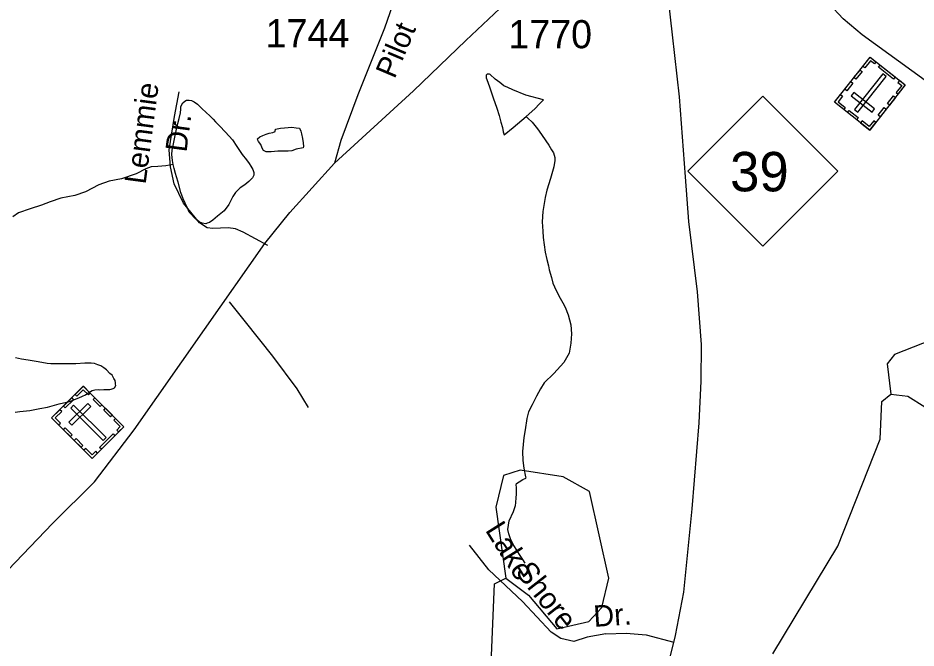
# Model space of a CAD drawing. Extents: x 2126262 to 2293712, y 749403 to 919119.
# Drawn here: x 2214909 to 2218897, y 774517 to 777316 of the extents above; entities that cross this region are included whole.
import ezdxf

# ---------------------------------------------------------------- set-up
doc = ezdxf.new("R2010")
doc.units = 0
for name, color, linetype in [('Exist Cultural Cemetery CELL', 7, 'Continuous'), ('Exist Hydrographic Misc Water Feature', 7, 'Continuous'), ('Exist Hydrographic Pond Under 1500 Sq Ft', 7, 'Continuous'), ('Exist Road Non-System Type 51', 7, 'Continuous'), ('Exist Road Non-System Type 51 Label', 7, 'Continuous'), ('Exist Road Primary NC Attributed', 7, 'Continuous'), ('Exist Road Primary NC Shield CELL', 7, 'Continuous'), ('Exist Road Primary NC Shield Number Label', 7, 'Continuous'), ('Exist Road Secondary Type 51 Attributed', 7, 'Continuous'), ('Exist Road Secondary Type 51 Label', 7, 'Continuous'), ('Exist Road Secondary Type 51 Number Label', 7, 'Continuous')]:
    doc.layers.add(name, color=color, linetype=linetype)

msp = doc.modelspace()

# ---------------------------------------------------------------- linework, layer by layer
at = {"layer": 'Exist Cultural Cemetery CELL'}
for points in [[(2218692, 776817.9), (2218535.8, 776941.3), (2218693.5, 777141.2), (2218849.8, 777017.8)], [(2218719.5, 777120.6), (2218712.4, 777111.6), (2218695.1, 777125.2), (2218670.1, 777093.5), (2218661.4, 777100.4), (2218693.5, 777141.2)], [(2218797.6, 777044.4), (2218731, 777097), (2218738, 777105.9), (2218804.6, 777053.4)], [(2218657.7, 777077.4), (2218630.8, 777043.4), (2218621.9, 777050.4), (2218648.7, 777084.4)], [(2218624.6, 776908.5), (2218639.3, 776896.9), (2218764.9, 777056.1), (2218750.2, 777067.7)], [(2218616.8, 777025.6), (2218590, 776991.6), (2218581, 776998.7), (2218607.9, 777032.7)], [(2218823.8, 777038.3), (2218816.7, 777029.3), (2218833.9, 777015.6), (2218808.9, 776983.9), (2218817.6, 776977), (2218849.8, 777017.7)], [(2218562.6, 776975.4), (2218571.5, 776968.3), (2218551.5, 776943.1), (2218583.4, 776917.9), (2218576.5, 776909.2), (2218535.7, 776941.3)], [(2218702.2, 776896.6), (2218713.7, 776911.3), (2218621.3, 776984.2), (2218609.7, 776969.6)], [(2218806.5, 776962.9), (2218779.7, 776928.9), (2218770.7, 776935.9), (2218797.5, 776969.9)], [(2218633.9, 776863.8), (2218593.2, 776895.9), (2218600.3, 776904.9), (2218641, 776872.8)], [(2218764.8, 776910.1), (2218738, 776876.1), (2218729.1, 776883.2), (2218755.9, 776917.2)], [(2218718.9, 776851.9), (2218710, 776859), (2218690, 776833.7), (2218658.2, 776858.8), (2218651.3, 776850.1), (2218692, 776817.9)], [(2215058.6, 775539), (2215199.2, 775679.9), (2215379.5, 775500.2), (2215239, 775359.2)], [(2215229.9, 775649.4), (2215221.9, 775641.3), (2215199.1, 775664.1), (2215170.5, 775635.3), (2215162.6, 775643.2), (2215199.3, 775680)], [(2215110.9, 775591.4), (2215147.5, 775628.1), (2215155.6, 775620.1), (2215119, 775583.3)], [(2215273.6, 775589.7), (2215243, 775620.3), (2215251, 775628.4), (2215281.7, 775597.8)], [(2215089.3, 775508.4), (2215097.3, 775516.4), (2215074.5, 775539.1), (2215103.2, 775567.9), (2215095.3, 775575.7), (2215058.6, 775539)], [(2215135.6, 775519.8), (2215148.9, 775506.6), (2215232, 775590), (2215218.8, 775603.2)], [(2215156.3, 775595.5), (2215143.2, 775582.2), (2215286.8, 775439.1), (2215300, 775452.3)], [(2215320.3, 775543.2), (2215289.6, 775573.7), (2215297.7, 775581.8), (2215328.3, 775551.2)], [(2215356.1, 775476.7), (2215348, 775484.8), (2215363.5, 775500.4), (2215334.9, 775528.9), (2215342.8, 775536.8), (2215379.5, 775500.2)], [(2215141.8, 775456), (2215111.1, 775486.6), (2215119.2, 775494.6), (2215149.8, 775464.1)], [(2215271.4, 775408), (2215331.3, 775468.1), (2215339.4, 775460), (2215279.5, 775399.9)], [(2215189.4, 775408.5), (2215158.7, 775439.1), (2215166.8, 775447.2), (2215197.4, 775416.6)], [(2215262.3, 775382.6), (2215254.1, 775390.8), (2215238.6, 775375.2), (2215210, 775403.7), (2215202.1, 775395.8), (2215238.9, 775359.2)]]:
    msp.add_lwpolyline(points, close=True, dxfattribs=at)
at = {"layer": 'Exist Hydrographic Misc Water Feature'}
for points in [[(2217166.3, 776877.2), (2217203.8, 776911.6), (2217225.3, 776933.6), (2217243.1, 776951.9), (2217165.2, 776973.1), (2217107, 776996.8), (2217084.8, 777006.7), (2217067.2, 777014.6), (2217049, 777028.3), (2217028.7, 777044.4), (2217006.5, 777063.9), (2217002.6, 777066.1), (2216996.7, 777065.8), (2216992.8, 777066), (2216988.7, 777061.8), (2216988.5, 777058.1), (2216988.7, 777054), (2216988.9, 777050), (2216990.9, 777041.9), (2217003, 777010.1), (2217019.4, 776960.2), (2217035.6, 776914.4), (2217045.9, 776882.4), (2217054.1, 776852.3), (2217060.4, 776828.6), (2217064.5, 776810.5), (2217068.2, 776796.6), (2217108, 776828.7), (2217166.3, 776877.2)], [(2215598, 776664.5), (2215596, 776682.3), (2215591.7, 776708.4), (2215593.3, 776728.5), (2215611.1, 776814.6), (2215618.5, 776846.4), (2215624.3, 776868.6), (2215630.4, 776894.5), (2215632.1, 776910.5), (2215632.1, 776920.6), (2215635.9, 776928.5), (2215641.9, 776938.6), (2215650.1, 776946.7), (2215657.9, 776950.8), (2215670, 776951), (2215680.2, 776949), (2215691.9, 776943.2), (2215706.1, 776933), (2215726.2, 776913.3), (2215744.4, 776895.5), (2215760.4, 776881.3), (2215776.4, 776865.6), (2215786.7, 776853.8), (2215804.5, 776835.7), (2215831, 776807.8), (2215861.5, 776774.4), (2215881.2, 776744.3), (2215905.4, 776708.5), (2215923.4, 776684.7), (2215935.7, 776668.7), (2215943.9, 776656.9), (2215951.9, 776643.1), (2215955.8, 776629.1), (2215956.4, 776616.9), (2215950.1, 776604.8), (2215934.3, 776589), (2215916.7, 776574.6), (2215896.4, 776560.6), (2215874.8, 776540.3), (2215862.9, 776522.2), (2215845.1, 776486.4), (2215825, 776458.2), (2215795.5, 776435.9), (2215773.7, 776417.7), (2215759.6, 776407.6), (2215749.5, 776403.5), (2215743.8, 776401.5), (2215727.6, 776403.6), (2215713.7, 776409.3), (2215695.4, 776425.5), (2215675.7, 776447.1), (2215669.4, 776452.9), (2215661.4, 776472.8), (2215651.1, 776493), (2215642.9, 776512.9), (2215632.7, 776540.8), (2215620.4, 776586.5), (2215612.4, 776610.4), (2215608.3, 776624.4), (2215602.3, 776646.4), (2215598, 776664.5)], [(2217166.3, 776877.2), (2217174, 776871.1), (2217192.1, 776853.4), (2217216.3, 776823.8), (2217234.5, 776797.9), (2217253, 776769.9), (2217266.5, 776750.1), (2217279, 776730.3), (2217286.8, 776716.2), (2217293.4, 776696.1), (2217293.2, 776682.3), (2217289.3, 776654.1), (2217273.9, 776602.1), (2217257.9, 776550.1), (2217250.5, 776518), (2217240.5, 776455.8), (2217237.2, 776410.1), (2217239.5, 776367.9), (2217241.7, 776340), (2217245.8, 776308.2), (2217249.7, 776275.9), (2217258.1, 776242.2), (2217264.5, 776214.1), (2217268.4, 776196.1), (2217278.8, 776162.4), (2217285, 776138.3), (2217298.9, 776104.6), (2217317.6, 776070.6), (2217329.5, 776050.9), (2217339.7, 776030.7), (2217352, 775996.8), (2217364.1, 775952.8), (2217366.6, 775913.1), (2217364.7, 775871.2), (2217356.9, 775826.9), (2217333.4, 775785), (2217289.5, 775736.5), (2217246, 775694.3), (2217230.2, 775668.4), (2217212.6, 775636.1), (2217192.5, 775597.8), (2217176.9, 775565.6), (2217169.1, 775536), (2217161.5, 775485.6), (2217155.4, 775451.7), (2217150.3, 775389.6), (2217150.5, 775349.8), (2217155, 775315.8), (2217163, 775277.7), (2217165, 775271.7)], [(2216052.4, 776821.4), (2216075, 776825.7), (2216092.6, 776827.9), (2216124.8, 776830), (2216144.5, 776828.2), (2216158.6, 776826.5), (2216164.8, 776812.1), (2216168.9, 776800.2), (2216173.2, 776780.5), (2216175.2, 776760.3), (2216177.3, 776744.6), (2216175, 776738.4), (2216145.1, 776732.4), (2216125.4, 776726), (2216109.4, 776724), (2216085.6, 776723.9), (2216063.5, 776723.6), (2216033.7, 776721.6), (2216011.6, 776721.3), (2215999.3, 776727.2), (2215992.9, 776737.1), (2215987.2, 776753), (2215977.2, 776767.1), (2215974.7, 776773.1), (2215973.3, 776779), (2215982.9, 776786.9), (2215997.2, 776793.3), (2216011, 776799.3), (2216024.7, 776803.3), (2216040.7, 776807.4), (2216050.8, 776811.5), (2216052.4, 776821.4)], [(2215598, 776664.5), (2215566, 776658.4), (2215529.9, 776656.1), (2215500.2, 776653.7), (2215476.2, 776645.5), (2215434.4, 776623.5), (2215368.1, 776601), (2215314.6, 776590.5), (2215268.5, 776574.3), (2215209, 776543.9), (2215161.3, 776527.6), (2215099.3, 776515.1), (2215051.5, 776498.8), (2215013.4, 776484.6), (2214963.2, 776468.3), (2214911.7, 776449.7), (2214885.7, 776431.7)], [(2214895.9, 775564), (2214917.4, 775568.1), (2214961.5, 775572.4), (2215005.4, 775580.8), (2215039.7, 775587), (2215091.7, 775601.4), (2215137.7, 775611.6), (2215179.5, 775628), (2215195.3, 775636.1), (2215209.4, 775642.1), (2215223, 775652.2), (2215238.8, 775660.4), (2215250.9, 775664.2), (2215266.6, 775664.7), (2215273, 775664.5), (2215290.8, 775664.7), (2215302.9, 775664.9), (2215316.9, 775664.8), (2215323.2, 775667.1), (2215331.2, 775669.1), (2215337, 775673.1), (2215342.9, 775683.2), (2215342.5, 775688.9), (2215342.7, 775695), (2215340.7, 775705), (2215334.5, 775714.9), (2215326.7, 775729), (2215316.5, 775736.6), (2215302.5, 775752.5), (2215290.4, 775760.9), (2215276.3, 775770.7), (2215264.2, 775774.6), (2215248.2, 775780.2), (2215234.5, 775782.3), (2215206.4, 775782.1), (2215166, 775779.6), (2215120, 775779.7), (2215089.9, 775779.4), (2215064.5, 775779.2), (2215054.2, 775779.1), (2215038.4, 775781.1), (2214998.4, 775788.7), (2214954.1, 775796.2), (2214924.2, 775799.9), (2214898, 775805.9)], [(2218260.9, 774490.7), (2218549.8, 774970.2), (2218737.9, 775445.3), (2218744.9, 775612.4), (2218785.9, 775644.4)], [(2217161.7, 774894.1), (2217151.5, 774909.9), (2217135.7, 774931.8), (2217107, 774979.5), (2217097.1, 775001.6), (2217088.9, 775023.6), (2217084.4, 775043.3), (2217090.4, 775081.3), (2217109.7, 775123.5), (2217117.9, 775149.4), (2217119.9, 775161.7), (2217121.8, 775185.8), (2217123.2, 775199.7), (2217123.4, 775213.5), (2217123.2, 775229.7), (2217121.3, 775241.4), (2217123.2, 775247.6), (2217135.1, 775255.5), (2217150.9, 775265.7), (2217165, 775271.7)], [(2217069.6, 774258.2), (2217012, 774483.6), (2217025.9, 774801.5), (2217075.9, 774826.7)]]:
    msp.add_lwpolyline(points, dxfattribs=at)
at = {"layer": 'Exist Hydrographic Pond Under 1500 Sq Ft'}
for points in [[(2218785.9, 775644.4), (2218860.9, 775636.2), (2218937, 775588.8), (2219111.9, 775604.8), (2219410.9, 775716.8), (2219525.9, 775832.5), (2219533.9, 775976.7), (2219458.8, 776024.2), (2219067, 775963.3), (2218968, 775886.6), (2218801.9, 775821.2), (2218768.8, 775779.2), (2218785.9, 775644.4)], [(2217075.9, 774826.7), (2217176.8, 774752.4), (2217302.9, 774602.2), (2217444, 774635.4), (2217501.8, 774696.5), (2217533.8, 774827.1), (2217447.9, 775212.6), (2217330.8, 775277.3), (2217138.9, 775307.5), (2217064.9, 775282.9), (2217031.9, 775142.5), (2217075.9, 774826.7)]]:
    msp.add_lwpolyline(points, dxfattribs=at)
at = {"layer": 'Exist Road Non-System Type 51'}
for points in [[(2216019.2, 776304.4), (2215908.7, 776364.7), (2215874.8, 776378.5), (2215842.1, 776383.6), (2215774.3, 776381.1), (2215749.2, 776383.6), (2215715.2, 776406.2), (2215643.7, 776492.8), (2215602.2, 776578.2), (2215587.1, 776653.6), (2215580.9, 776730.2), (2215604.7, 776878.4), (2215625.4, 776987.7)], [(2215847.1, 776054.5), (2215917.5, 775965.3), (2216039.9, 775813.4), (2216147.3, 775667.7), (2216197.5, 775586)], [(2217520.5, 774580.7), (2217436.9, 774565.3), (2217377.6, 774545.5), (2217320.5, 774558.7), (2217276.5, 774587.3), (2217149, 774723.7), (2216999.6, 774864.4), (2216913.9, 774974.4)], [(2217520.5, 774580.7), (2217610.6, 774582.9), (2217698.5, 774576.3), (2217822.1, 774543.4)]]:
    msp.add_lwpolyline(points, dxfattribs=at)
at = {"layer": 'Exist Road Primary NC Attributed'}
msp.add_lwpolyline([(2217345.7, 772199.8), (2217427.3, 772612.6), (2217465, 772808.1), (2217535.5, 773153.9), (2217582.2, 773436.7), (2217624.1, 773653.2), (2217667.4, 773851.6), (2217718.3, 774138.6), (2217761.6, 774299.3), (2217829.2, 774572.4), (2217865.5, 774765.1), (2217903.9, 775134.6), (2217933.9, 775516.6), (2217943.7, 775702.4), (2217945.1, 775865.8), (2217926.2, 776098.4), (2217887.9, 776412), (2217873.9, 776610.3), (2217846.5, 776965.8), (2217816, 777241), (2217770.6, 777646.8), (2217759.5, 777811.7)], dxfattribs=at)
at = {"layer": 'Exist Road Primary NC Shield CELL'}
msp.add_lwpolyline([(2217884.6, 776635.2), (2218217.6, 776968.2), (2218550.5, 776635.2), (2218217.6, 776302.2)], close=True, dxfattribs=at)
at = {"layer": 'Exist Road Secondary Type 51 Attributed'}
for points in [[(2217012.7, 778476), (2216931.9, 778327.1), (2216856.6, 778173.5), (2216756.8, 777926.9), (2216682.8, 777718.8), (2216597, 777447.1), (2216537, 777269.7), (2216419, 776974.3), (2216342.3, 776771.8), (2216314.4, 776671.2)], [(2219933, 775307.5), (2219910.1, 775406.2), (2219867.2, 775575.1), (2219742.7, 776000.1), (2219704, 776113.8), (2219663.3, 776214.7), (2219604.6, 776339.2), (2219481.5, 776569.6), (2219426.4, 776655.5), (2219330.5, 776748.5), (2218937.7, 777037.6), (2218658, 777240.1), (2218574.3, 777312.3), (2218510.6, 777379.6), (2218461.9, 777443.3), (2218371.1, 777579.2), (2218248, 777780.3), (2218183.6, 777909.8)], [(2216314.4, 776671.2), (2216666.1, 776992), (2216897.6, 777215.2), (2217098.9, 777405.7), (2217292.4, 777586.2), (2217406.4, 777669.2), (2217491.6, 777719.5), (2217596.2, 777761.5)], [(2213402.7, 773096.6), (2213516.2, 773158.2), (2213669.1, 773254.2), (2213810.4, 773359.8), (2213919.6, 773469.1), (2213992, 773560.5), (2214130.3, 773764.1), (2214234.8, 773952.8), (2214352.3, 774159.4), (2214469.9, 774361.2), (2214555.9, 774492.2), (2214646.6, 774615.1), (2214765.5, 774761.3), (2215061.8, 775069.8), (2215248.8, 775255.5), (2215425.4, 775486.7), (2215737.2, 775931.3), (2216005.5, 776313.5), (2216115.9, 776451.2), (2216314.4, 776671.2)]]:
    msp.add_lwpolyline(points, dxfattribs=at)

# ---------------------------------------------------------------- texts
at = {"layer": 'Exist Road Non-System Type 51 Label'}
for s, rotation, p in [('Lemmie', 82.4783, (2215475.6, 776574.2)), ('Dr.', 82.4783, (2215657.2, 776716.5)), ('Lake', 302.1451, (2216981.7, 775040.8)), ('Shore', 308.1364, (2217114.5, 774854.7)), ('Dr.', 3.8572, (2217467.9, 774610.8))]:
    msp.add_text(s, height=95, rotation=rotation, dxfattribs=at).set_placement(p)
at = {"layer": 'Exist Road Primary NC Shield Number Label'}
msp.add_text('39', height=175, dxfattribs=at).set_placement((2218071.7, 776545.5))
at = {"layer": 'Exist Road Secondary Type 51 Label'}
msp.add_text('Pilot', height=95, rotation=67.0169, dxfattribs=at).set_placement((2216581.6, 777041.6))
at = {"layer": 'Exist Road Secondary Type 51 Number Label'}
for s, p in [('1744', (2216008.7, 777185.3)), ('1770', (2217086.7, 777181))]:
    msp.add_text(s, height=125, dxfattribs=at).set_placement(p)

doc.saveas('drawing.dxf')
